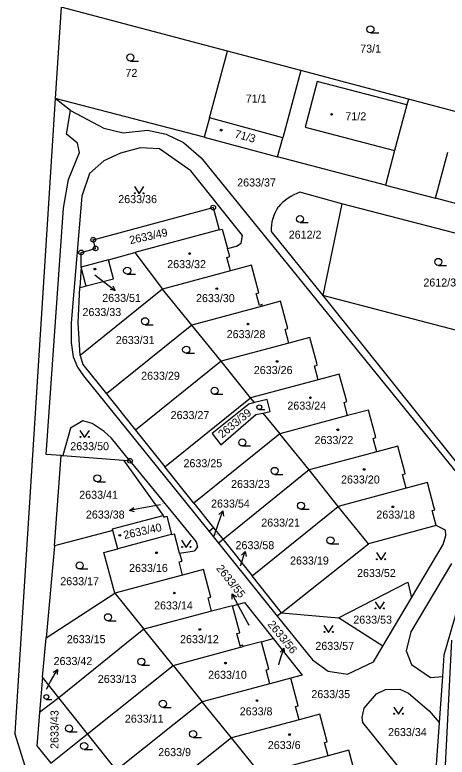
# Model space of a CAD drawing. Extents: x -736345 to -729997, y -1130177 to -1122501.
# Drawn here: x -733918.9 to -733827.2, y -1126174 to -1126016.4 of the extents above; entities that cross this region are included whole.
import ezdxf

# ---------------------------------------------------------------- set-up
doc = ezdxf.new("R2010")
doc.units = 0
for name, color, linetype in [('Vrstva 1', 7, 'Continuous'), ('Vrstva 16', 7, 'Continuous'), ('Vrstva 18', 7, 'Continuous'), ('Vrstva 19', 7, 'Continuous'), ('Vrstva 25', 7, 'Continuous'), ('Vrstva 4', 7, 'Continuous')]:
    doc.layers.add(name, color=color, linetype=linetype)

msp = doc.modelspace()

# ---------------------------------------------------------------- linework, layer by layer
at = {"layer": 'Vrstva 1'}
for points in [[(-733909.08, -1126014.81), (-733910.36, -1126034.17)], [(-733873.76, -1126024.16), (-733909.08, -1126014.81)], [(-733877.6, -1126038.27), (-733873.76, -1126024.16)], [(-733858.23, -1126028.27), (-733873.76, -1126024.16)], [(-733858.23, -1126028.27), (-733862.06, -1126042.5)], [(-733835.41, -1126034.32), (-733858.23, -1126028.27)], [(-733910.36, -1126034.17), (-733918.91, -1126168.89)], [(-733907.08, -1126036.74), (-733910.36, -1126034.17)], [(-733878.71, -1126042.36), (-733910.36, -1126034.17)], [(-733835.73, -1126035.5), (-733838.33, -1126045.21)], [(-733835.41, -1126034.32), (-733835.73, -1126035.5)], [(-733796.91, -1126044.51), (-733835.41, -1126034.32)], [(-733907.92, -1126041.73), (-733907.08, -1126036.74)], [(-733907.08, -1126036.74), (-733900, -1126040.45)], [(-733877.6, -1126038.27), (-733878.71, -1126042.36)], [(-733862.06, -1126042.5), (-733877.6, -1126038.27)], [(-733900, -1126040.45), (-733895.9, -1126041.44)], [(-733905.63, -1126043.67), (-733907.92, -1126041.73)], [(-733895.9, -1126041.44), (-733890.75, -1126040.92)], [(-733890.75, -1126040.92), (-733886.8, -1126041.74)], [(-733886.8, -1126041.74), (-733883.11, -1126043.5)], [(-733883.11, -1126043.5), (-733879.41, -1126046.76)], [(-733878.71, -1126042.36), (-733863.17, -1126046.59)], [(-733863.17, -1126046.59), (-733862.06, -1126042.5)], [(-733905.22, -1126045.65), (-733905.63, -1126043.67)], [(-733892.33, -1126044.65), (-733896.48, -1126045.79)], [(-733888.19, -1126044.87), (-733892.33, -1126044.65)], [(-733881.57, -1126049.57), (-733888.19, -1126044.87)], [(-733838.33, -1126045.21), (-733840.3, -1126052.59)], [(-733907.56, -1126051.39), (-733905.22, -1126045.65)], [(-733896.48, -1126045.79), (-733900.06, -1126047.38)], [(-733879.41, -1126046.76), (-733825.02, -1126113.86)], [(-733840.3, -1126052.59), (-733863.17, -1126046.59)], [(-733829.69, -1126055.37), (-733827.06, -1126045.59)], [(-733900.06, -1126047.38), (-733903.09, -1126050.11)], [(-733870.61, -1126063.29), (-733881.57, -1126049.57)], [(-733908.61, -1126057.44), (-733907.56, -1126051.39)], [(-733903.09, -1126050.11), (-733904.73, -1126054.9)], [(-733840.3, -1126052.59), (-733829.69, -1126055.37)], [(-733849.54, -1126056.53), (-733858.48, -1126054.1)], [(-733904.73, -1126054.9), (-733906.95, -1126081.77)], [(-733813.42, -1126059.64), (-733829.69, -1126055.37)], [(-733912.25, -1126109.73), (-733908.61, -1126057.44)], [(-733902.28, -1126064.17), (-733876.83, -1126057.33)], [(-733876.83, -1126057.33), (-733875.56, -1126062.09)], [(-733849.54, -1126056.53), (-733853.55, -1126076.01)], [(-733803.63, -1126068.4), (-733849.54, -1126056.53)], [(-733875.56, -1126062.09), (-733893.44, -1126066.9)], [(-733875.56, -1126062.09), (-733874.91, -1126061.91)], [(-733874.91, -1126061.91), (-733873.79, -1126066.03)], [(-733864.52, -1126062.42), (-733853.55, -1126076.01)], [(-733870.86, -1126064.9), (-733870.61, -1126063.29)], [(-733901.79, -1126066.02), (-733902.28, -1126064.17)], [(-733873.79, -1126066.03), (-733871.85, -1126065.55)], [(-733871.85, -1126065.55), (-733870.86, -1126064.9)], [(-733904.87, -1126069.97), (-733904.84, -1126066.87)], [(-733904.84, -1126066.87), (-733901.79, -1126066.02)], [(-733899.07, -1126068.41), (-733893.44, -1126066.9)], [(-733893.44, -1126066.9), (-733887.57, -1126074.63)], [(-733873.33, -1126067.75), (-733873.79, -1126066.03)], [(-733899.07, -1126068.41), (-733904.87, -1126069.97)], [(-733897.98, -1126072.45), (-733899.07, -1126068.41)], [(-733873.91, -1126067.91), (-733873.33, -1126067.75)], [(-733873.15, -1126070.74), (-733873.91, -1126067.91)], [(-733904.87, -1126069.97), (-733905.1, -1126074.32)], [(-733868.7, -1126069.55), (-733873.15, -1126070.74)], [(-733867.13, -1126075.42), (-733868.7, -1126069.55)], [(-733873.15, -1126070.74), (-733887.57, -1126074.63)], [(-733903.79, -1126073.97), (-733897.98, -1126072.45)], [(-733905.5, -1126081.83), (-733905.1, -1126074.32)], [(-733905.1, -1126074.32), (-733904.23, -1126074.09)], [(-733887.57, -1126074.63), (-733905.02, -1126088.75)], [(-733904.23, -1126074.09), (-733903.79, -1126073.97)], [(-733881.37, -1126082.28), (-733887.57, -1126074.63)], [(-733867.71, -1126075.58), (-733867.13, -1126075.42)], [(-733867.03, -1126078.09), (-733867.71, -1126075.58)], [(-733809.16, -1126087.57), (-733853.55, -1126076.01)], [(-733853.55, -1126076.01), (-733818.48, -1126119.85)], [(-733866.37, -1126078.25), (-733881.37, -1126082.28)], [(-733866.46, -1126077.93), (-733867.03, -1126078.09)], [(-733866.37, -1126078.25), (-733866.46, -1126077.93)], [(-733862.53, -1126077.22), (-733866.37, -1126078.25)], [(-733860.98, -1126083), (-733862.53, -1126077.22)], [(-733906.95, -1126081.77), (-733906.98, -1126085.99)], [(-733905.02, -1126088.75), (-733905.5, -1126081.83)], [(-733881.37, -1126082.28), (-733899.47, -1126096.9)], [(-733875.15, -1126089.96), (-733881.37, -1126082.28)], [(-733861.56, -1126083.16), (-733860.98, -1126083)], [(-733860.77, -1126086.09), (-733861.56, -1126083.16)], [(-733906.98, -1126085.99), (-733906.51, -1126089.02)], [(-733860.77, -1126086.09), (-733875.15, -1126089.96)], [(-733856.33, -1126084.9), (-733860.77, -1126086.09)], [(-733854.85, -1126090.37), (-733856.33, -1126084.9)], [(-733906.51, -1126089.02), (-733905.65, -1126091.22)], [(-733905.02, -1126088.75), (-733904.49, -1126090.62)], [(-733904.49, -1126090.62), (-733899.47, -1126096.9)], [(-733875.15, -1126089.96), (-733893.31, -1126104.6)], [(-733868.91, -1126097.74), (-733875.15, -1126089.96)], [(-733855.33, -1126090.9), (-733854.76, -1126090.75)], [(-733854.53, -1126093.87), (-733855.33, -1126090.9)], [(-733854.76, -1126090.75), (-733854.85, -1126090.37)], [(-733905.65, -1126091.22), (-733904.33, -1126093.03)], [(-733904.33, -1126093.03), (-733877.71, -1126126.08)], [(-733854.53, -1126093.87), (-733868.91, -1126097.74)], [(-733850.07, -1126092.66), (-733854.53, -1126093.87)], [(-733848.49, -1126098.53), (-733850.07, -1126092.66)], [(-733899.47, -1126096.9), (-733893.31, -1126104.6)], [(-733887.11, -1126112.33), (-733868.91, -1126097.74)], [(-733868.09, -1126098.74), (-733869.27, -1126099.05)], [(-733868.09, -1126098.74), (-733868.91, -1126097.74)], [(-733865.41, -1126098.04), (-733868.09, -1126098.74)], [(-733864.72, -1126100.6), (-733865.41, -1126098.04)], [(-733849.07, -1126098.68), (-733848.49, -1126098.53)], [(-733848.31, -1126101.5), (-733849.07, -1126098.68)], [(-733869.27, -1126099.05), (-733877.08, -1126105.32)], [(-733843.87, -1126100.3), (-733848.31, -1126101.5)], [(-733842.38, -1126105.83), (-733843.87, -1126100.3)], [(-733875.2, -1126107.66), (-733867.77, -1126101.25)], [(-733867.77, -1126101.25), (-733866.3, -1126100.94)], [(-733866.3, -1126100.94), (-733864.72, -1126100.6)], [(-733866.3, -1126100.94), (-733862.69, -1126105.37)], [(-733848.31, -1126101.5), (-733862.69, -1126105.37)], [(-733904.49, -1126102.61), (-733907.12, -1126104.19)], [(-733902.53, -1126103.18), (-733904.49, -1126102.61)], [(-733899.96, -1126104.88), (-733902.53, -1126103.18)], [(-733907.12, -1126104.19), (-733908.76, -1126109.98)], [(-733898.4, -1126106.26), (-733899.96, -1126104.88)], [(-733893.31, -1126104.6), (-733887.11, -1126112.33)], [(-733894.48, -1126111.06), (-733898.4, -1126106.26)], [(-733862.69, -1126105.37), (-733880.93, -1126120.06)], [(-733877.08, -1126105.32), (-733875.2, -1126107.66)], [(-733856.48, -1126113.02), (-733862.69, -1126105.37)], [(-733842.86, -1126106.33), (-733842.29, -1126106.17)], [(-733842.11, -1126109.15), (-733842.86, -1126106.33)], [(-733842.29, -1126106.17), (-733842.38, -1126105.83)], [(-733837.68, -1126107.96), (-733842.11, -1126109.15)], [(-733836.2, -1126113.49), (-733837.68, -1126107.96)], [(-733909.06, -1126109.96), (-733912.25, -1126109.73)], [(-733842.11, -1126109.15), (-733856.48, -1126113.02)], [(-733910.5, -1126129.16), (-733909.06, -1126109.96)], [(-733909.06, -1126109.96), (-733908.76, -1126109.98)], [(-733908.76, -1126109.98), (-733895.86, -1126110.96)], [(-733895.86, -1126110.96), (-733887.42, -1126122.67)], [(-733895.86, -1126110.96), (-733894.48, -1126111.06)], [(-733894.48, -1126111.06), (-733885.46, -1126122.14)], [(-733880.93, -1126120.06), (-733887.11, -1126112.33)], [(-733856.48, -1126113.02), (-733874.74, -1126127.79)], [(-733850.28, -1126120.75), (-733856.48, -1126113.02)], [(-733836.68, -1126114), (-733836.1, -1126113.85)], [(-733835.91, -1126116.88), (-733836.68, -1126114)], [(-733836.1, -1126113.85), (-733836.2, -1126113.49)], [(-733831.39, -1126115.67), (-733835.91, -1126116.88)], [(-733829.91, -1126121.17), (-733831.39, -1126115.67)], [(-733835.91, -1126116.88), (-733850.28, -1126120.75)], [(-733880.93, -1126120.06), (-733876.74, -1126125.29)], [(-733868.56, -1126135.53), (-733850.28, -1126120.75)], [(-733843.91, -1126128.71), (-733850.28, -1126120.75)], [(-733818.48, -1126119.85), (-733827.86, -1126152.36)], [(-733885.46, -1126122.14), (-733880.44, -1126128.3)], [(-733830.4, -1126121.66), (-733829.81, -1126121.51)], [(-733829.54, -1126124.84), (-733830.4, -1126121.66)], [(-733829.81, -1126121.51), (-733829.91, -1126121.17)], [(-733898.17, -1126125.55), (-733887.42, -1126122.67)], [(-733887.42, -1126122.67), (-733887.33, -1126123.02)], [(-733887.33, -1126123.02), (-733886.67, -1126122.85)], [(-733886.67, -1126122.85), (-733885.64, -1126126.7)], [(-733898.09, -1126125.87), (-733898.17, -1126125.55)], [(-733876.74, -1126125.29), (-733877.71, -1126126.08)], [(-733876.74, -1126125.29), (-733874.74, -1126127.79)], [(-733829.54, -1126124.84), (-733843.91, -1126128.71)], [(-733827.56, -1126125.84), (-733829.54, -1126124.84)], [(-733898.09, -1126125.87), (-733910.5, -1126129.16)], [(-733897.05, -1126129.75), (-733898.09, -1126125.87)], [(-733886.3, -1126126.88), (-733897.05, -1126129.75)], [(-733885.64, -1126126.7), (-733886.3, -1126126.88)], [(-733885.64, -1126126.7), (-733885.06, -1126126.55)], [(-733883.96, -1126130.66), (-733885.06, -1126126.55)], [(-733877.71, -1126126.08), (-733875.71, -1126128.57)], [(-733828.07, -1126128.83), (-733827.46, -1126126.94)], [(-733827.46, -1126126.94), (-733827.56, -1126125.84)], [(-733880.44, -1126128.3), (-733880.15, -1126129.34)], [(-733874.74, -1126127.79), (-733875.71, -1126128.57)], [(-733875.71, -1126128.57), (-733863.24, -1126144.07)], [(-733874.74, -1126127.79), (-733868.56, -1126135.53)], [(-733862.31, -1126143.33), (-733843.91, -1126128.71)], [(-733910.5, -1126129.16), (-733912.28, -1126148.67)], [(-733900.02, -1126130.55), (-733897.05, -1126129.75)], [(-733883.96, -1126130.66), (-733880.81, -1126130.21)], [(-733880.15, -1126129.34), (-733880.81, -1126130.21)], [(-733834.76, -1126140.14), (-733828.07, -1126128.83)], [(-733897.7, -1126139.2), (-733900.02, -1126130.55)], [(-733883.96, -1126130.66), (-733883.51, -1126132.37)], [(-733884.08, -1126132.53), (-733883.51, -1126132.37)], [(-733883.33, -1126135.36), (-733884.08, -1126132.53)], [(-733826.26, -1126132.9), (-733834.92, -1126147.41)], [(-733878.9, -1126134.17), (-733883.33, -1126135.36)], [(-733877.33, -1126140.03), (-733878.9, -1126134.17)], [(-733883.33, -1126135.36), (-733897.7, -1126139.2)], [(-733862.31, -1126143.33), (-733868.56, -1126135.53)], [(-733850.23, -1126144.42), (-733835.53, -1126136.84)], [(-733835.53, -1126136.84), (-733834.76, -1126140.14)], [(-733912.28, -1126148.67), (-733897.7, -1126139.2)], [(-733897.7, -1126139.2), (-733891.53, -1126146.85)], [(-733877.91, -1126140.18), (-733877.33, -1126140.03)], [(-733877.16, -1126143), (-733877.91, -1126140.18)], [(-733872.76, -1126141.83), (-733870.21, -1126141.15), (-733864.1, -1126148.83)], [(-733840.84, -1126150.41), (-733834.76, -1126140.14)], [(-733872.76, -1126141.83), (-733877.16, -1126143)], [(-733871.21, -1126147.59), (-733872.76, -1126141.83)], [(-733877.16, -1126143), (-733891.53, -1126146.85)], [(-733862.31, -1126143.33), (-733863.24, -1126144.07)], [(-733863.24, -1126144.07), (-733855.76, -1126153.35)], [(-733862.31, -1126143.33), (-733850.23, -1126144.42)], [(-733840.84, -1126150.41), (-733850.23, -1126144.42)], [(-733891.53, -1126146.85), (-733909.6, -1126161.36)], [(-733885.34, -1126154.5), (-733891.53, -1126146.85)], [(-733871.79, -1126147.74), (-733871.21, -1126147.59)], [(-733834.92, -1126147.41), (-733835.86, -1126151.4)], [(-733913.05, -1126157.04), (-733912.28, -1126148.67)], [(-733871.09, -1126150.37), (-733871.79, -1126147.74)], [(-733866.59, -1126149.49), (-733864.1, -1126148.83)], [(-733864.1, -1126148.83), (-733857.92, -1126156.59), (-733860.35, -1126157.24)], [(-733828.04, -1126185.55), (-733826.2, -1126149.18)], [(-733885.34, -1126154.5), (-733871, -1126150.67)], [(-733870.51, -1126150.22), (-733871.09, -1126150.37)], [(-733871, -1126150.67), (-733870.44, -1126150.52)], [(-733870.44, -1126150.52), (-733870.51, -1126150.22)], [(-733866.59, -1126149.49), (-733870.44, -1126150.52)], [(-733865.02, -1126155.32), (-733866.59, -1126149.49)], [(-733842.8, -1126153.73), (-733840.84, -1126150.41)], [(-733835.86, -1126151.4), (-733834.73, -1126154.31)], [(-733827.86, -1126152.36), (-733828.18, -1126156.85)], [(-733855.76, -1126153.35), (-733852.42, -1126155.73)], [(-733848.35, -1126156.38), (-733842.8, -1126153.73)], [(-733903.47, -1126169.05), (-733885.34, -1126154.5)], [(-733885.34, -1126154.5), (-733879.14, -1126162.26)], [(-733865.59, -1126155.47), (-733865.02, -1126155.32)], [(-733864.81, -1126158.43), (-733865.59, -1126155.47)], [(-733834.73, -1126154.31), (-733830.71, -1126157.11)], [(-733913.05, -1126157.04), (-733913.66, -1126164.5)], [(-733909.6, -1126161.36), (-733913.05, -1126157.04)], [(-733852.42, -1126155.73), (-733848.35, -1126156.38)], [(-733830.71, -1126157.11), (-733828.18, -1126156.85)], [(-733828.18, -1126156.85), (-733828.89, -1126166.63)], [(-733864.81, -1126158.43), (-733879.14, -1126162.26)], [(-733860.35, -1126157.24), (-733864.81, -1126158.43)], [(-733858.79, -1126163.08), (-733860.35, -1126157.24)], [(-733842.15, -1126160.51), (-733840.26, -1126159.59)], [(-733840.26, -1126159.59), (-733837.23, -1126159.52)], [(-733837.23, -1126159.52), (-733835.38, -1126160.37)], [(-733909.6, -1126161.36), (-733913.66, -1126164.5)], [(-733903.47, -1126169.05), (-733909.6, -1126161.36)], [(-733844.82, -1126163.6), (-733842.15, -1126160.51)], [(-733835.38, -1126160.37), (-733831.02, -1126164.12)], [(-733879.14, -1126162.26), (-733897.31, -1126176.77)], [(-733872.94, -1126169.88), (-733879.14, -1126162.26)], [(-733859.37, -1126163.24), (-733858.79, -1126163.08)], [(-733858.62, -1126166.05), (-733859.37, -1126163.24)], [(-733913.66, -1126164.5), (-733914.23, -1126171.57)], [(-733854.19, -1126164.86), (-733858.62, -1126166.05)], [(-733852.62, -1126170.72), (-733854.19, -1126164.86)], [(-733845.24, -1126165.58), (-733844.82, -1126163.6)], [(-733831.02, -1126164.12), (-733828.89, -1126166.63)], [(-733858.62, -1126166.05), (-733872.94, -1126169.88)], [(-733845.07, -1126166.6), (-733845.24, -1126165.58)], [(-733831.05, -1126184.06), (-733845.07, -1126166.6)], [(-733828.89, -1126166.63), (-733830.25, -1126185.58)], [(-733912.07, -1126190.83), (-733918.91, -1126168.89)], [(-733911.27, -1126175.27), (-733903.47, -1126169.05)], [(-733897.31, -1126176.77), (-733903.47, -1126169.05)], [(-733872.94, -1126169.88), (-733891.16, -1126184.49)], [(-733866.78, -1126177.51), (-733872.94, -1126169.88)], [(-733853.2, -1126170.87), (-733852.62, -1126170.72)], [(-733852.45, -1126173.68), (-733853.2, -1126170.87)], [(-733914.23, -1126171.57), (-733911.27, -1126175.27)], [(-733848.04, -1126172.5), (-733852.45, -1126173.68)], [(-733846.46, -1126178.37), (-733848.04, -1126172.5)], [(-733852.45, -1126173.68), (-733866.78, -1126177.51)]]:
    msp.add_lwpolyline(points, dxfattribs=at)
for centre, radius, start, end in [((-733854.879, -1126064.218), 10.74, 109.49971, 139.12784), ((-733855.925, -1126062.082), 8.601, 145.43963, 182.25346)]:
    msp.add_arc(centre, radius, start, end, dxfattribs=at)
at = {"layer": 'Vrstva 16'}
for points in [[(-733901.97, -1126071.63), (-733900, -1126073.13)], [(-733888, -1126120.42), (-733891.63, -1126121.09)], [(-733876.59, -1126126.98), (-733875.77, -1126124.55)], [(-733871.02, -1126133.38), (-733870.95, -1126133.16)], [(-733869.22, -1126146.06), (-733871.41, -1126141.98)], [(-733862.92, -1126154.38), (-733862.73, -1126153.75)], [(-733912.23, -1126159.53), (-733911.35, -1126157.96)]]:
    msp.add_lwpolyline(points, dxfattribs=at)
at = {"layer": 'Vrstva 25'}
for points in [[(-733843.46, -1126020.26), (-733841.71, -1126020.26)], [(-733894.4, -1126026.24), (-733892.65, -1126026.24)], [(-733893.53, -1126052.89), (-733892.53, -1126054.39), (-733891.53, -1126052.89)], [(-733858.41, -1126060.52), (-733856.66, -1126060.52)], [(-733829.07, -1126069.61), (-733827.32, -1126069.61)], [(-733895.08, -1126071.48), (-733893.33, -1126071.48)], [(-733900, -1126073.13), (-733897.617, -1126074.952)], [(-733898.108, -1126073.947), (-733897.617, -1126074.952), (-733898.715, -1126074.741)], [(-733891.28, -1126082.21), (-733889.53, -1126082.21)], [(-733882.56, -1126088.25), (-733880.81, -1126088.25)], [(-733876.53, -1126096.97), (-733874.78, -1126096.97)], [(-733867.04, -1126100.21), (-733865.867, -1126100.21)], [(-733905.1, -1126104.63), (-733904.1, -1126106.13), (-733903.1, -1126104.63)], [(-733870.64, -1126107.94), (-733868.89, -1126107.94)], [(-733863.79, -1126113.97), (-733862.04, -1126113.97)], [(-733901.42, -1126115.55), (-733899.67, -1126115.55)], [(-733893.505, -1126121.946), (-733894.579, -1126121.636), (-733893.687, -1126120.963)], [(-733891.63, -1126121.09), (-733894.579, -1126121.636)], [(-733875.77, -1126124.55), (-733874.809, -1126121.709)], [(-733875.603, -1126122.496), (-733874.809, -1126121.709), (-733874.656, -1126122.816)], [(-733858.2, -1126121.35), (-733856.45, -1126121.35)], [(-733883.53, -1126127.95), (-733882.53, -1126129.45), (-733881.53, -1126127.95)], [(-733851.94, -1126128.73), (-733850.19, -1126128.73)], [(-733870.95, -1126133.16), (-733870.013, -1126130.311)], [(-733870.801, -1126131.104), (-733870.013, -1126130.311), (-733869.851, -1126131.417)], [(-733842.21, -1126130.58), (-733841.21, -1126132.08), (-733840.21, -1126130.58)], [(-733905.15, -1126134.04), (-733903.4, -1126134.04)], [(-733871.41, -1126141.98), (-733872.823, -1126139.334)], [(-733872.793, -1126140.452), (-733872.823, -1126139.334), (-733871.91, -1126139.981)], [(-733842.49, -1126141.02), (-733841.49, -1126142.52), (-733840.49, -1126141.02)], [(-733899.15, -1126145.03), (-733897.4, -1126145.03)], [(-733853.34, -1126146.01), (-733852.34, -1126147.51), (-733851.34, -1126146.01)], [(-733862.73, -1126153.75), (-733861.858, -1126150.88)], [(-733862.628, -1126151.692), (-733861.858, -1126150.88), (-733861.671, -1126151.982)], [(-733911.35, -1126157.96), (-733909.882, -1126155.344)], [(-733910.808, -1126155.972), (-733909.882, -1126155.344), (-733909.936, -1126156.461)], [(-733892.06, -1126154.46), (-733890.31, -1126154.46)], [(-733912.23, -1126161.71), (-733911.057, -1126161.71)], [(-733838.51, -1126163.36), (-733837.51, -1126164.86), (-733836.51, -1126163.36)], [(-733887.51, -1126163.41), (-733885.76, -1126163.41)], [(-733907.41, -1126168.64), (-733905.66, -1126168.64)], [(-733881.09, -1126169.82), (-733879.34, -1126169.82)], [(-733904.21, -1126172.35), (-733902.46, -1126172.35)]]:
    msp.add_lwpolyline(points, dxfattribs=at)
for centre, radius in [((-733843.46, -1126019.51), 0.75), ((-733894.4, -1126025.49), 0.75), ((-733851.7, -1126037.54), 0.175), ((-733875.14, -1126040.89), 0.175), ((-733893.43, -1126054.29), 0.1), ((-733891.63, -1126054.29), 0.1), ((-733876.83, -1126057.33), 0.5), ((-733876.83, -1126057.33), 0.032), ((-733858.41, -1126059.77), 0.75), ((-733902.28, -1126064.17), 0.5), ((-733902.28, -1126064.17), 0.032), ((-733901.79, -1126066.02), 0.5), ((-733904.84, -1126066.87), 0.5), ((-733904.84, -1126066.87), 0.032), ((-733901.79, -1126066.02), 0.032), ((-733881.81, -1126067.09), 0.175), ((-733829.07, -1126068.86), 0.75), ((-733901.93, -1126070.4), 0.175), ((-733895.08, -1126070.73), 0.75), ((-733876.07, -1126074.54), 0.175), ((-733891.28, -1126081.46), 0.75), ((-733869.43, -1126082.07), 0.175), ((-733882.56, -1126087.5), 0.75), ((-733863.27, -1126090), 0.175), ((-733876.53, -1126096.22), 0.75), ((-733856.21, -1126097.7), 0.175), ((-733867.04, -1126099.708), 0.503), ((-733850.39, -1126104.5), 0.175), ((-733905, -1126106.03), 0.1), ((-733903.2, -1126106.03), 0.1), ((-733870.64, -1126107.19), 0.75), ((-733894.48, -1126111.06), 0.5), ((-733894.48, -1126111.06), 0.032), ((-733863.79, -1126113.22), 0.75), ((-733844.8, -1126112.92), 0.175), ((-733901.42, -1126114.8), 0.75), ((-733858.2, -1126120.6), 0.75), ((-733838.7, -1126120.87), 0.175), ((-733896.64, -1126126.89), 0.175), ((-733851.94, -1126127.98), 0.75), ((-733883.43, -1126129.35), 0.1), ((-733881.63, -1126129.35), 0.1), ((-733888.84, -1126130.61), 0.175), ((-733842.11, -1126131.98), 0.1), ((-733840.31, -1126131.98), 0.1), ((-733905.15, -1126133.29), 0.75), ((-733885.09, -1126139.15), 0.175), ((-733842.39, -1126142.42), 0.1), ((-733840.59, -1126142.42), 0.1), ((-733899.15, -1126144.28), 0.75), ((-733879.65, -1126146.88), 0.175), ((-733853.24, -1126147.41), 0.1), ((-733851.44, -1126147.41), 0.1), ((-733892.06, -1126153.71), 0.75), ((-733874.22, -1126154.02), 0.175), ((-733912.23, -1126161.208), 0.503), ((-733867.55, -1126161.96), 0.175), ((-733887.51, -1126162.66), 0.75), ((-733838.41, -1126164.76), 0.1), ((-733836.61, -1126164.76), 0.1), ((-733907.41, -1126167.89), 0.75), ((-733881.09, -1126169.07), 0.75), ((-733860.64, -1126169.19), 0.175), ((-733904.21, -1126171.6), 0.75)]:
    msp.add_circle(centre, radius, dxfattribs=at)
at = {"layer": 'Vrstva 4'}
for points in [[(-733854.75, -1126030.55), (-733857.29, -1126040.28)], [(-733835.73, -1126035.5), (-733854.75, -1126030.55)], [(-733857.29, -1126040.28), (-733838.33, -1126045.21)], [(-733903.91, -1126073.55), (-733904.87, -1126069.97)], [(-733903.79, -1126073.97), (-733903.91, -1126073.55)], [(-733871, -1126150.67), (-733871.09, -1126150.37)]]:
    msp.add_lwpolyline(points, dxfattribs=at)

# ---------------------------------------------------------------- texts
at = {"layer": 'Vrstva 16'}
for s, p in [('2633/51', (-733900.37, -1126077.36)), ('2633/54', (-733877.28, -1126121.01)), ('2633/38', (-733903.837, -1126123.34)), ('2633/58', (-733872.088, -1126129.84)), ('2633/42', (-733910.69, -1126154.44))]:
    msp.add_text(s, height=1.7, dxfattribs=at).set_placement(p)
for s, rotation, p in [('2633/55', 308.60246, (-733876.286, -1126133.948)), ('2633/56', 309.20246, (-733865.37, -1126145.833))]:
    msp.add_text(s, height=1.7, rotation=rotation, dxfattribs=at).set_placement(p)
at = {"layer": 'Vrstva 18'}
for s, height, p in [('73/1', 1.7, (-733845.64, -1126024.44)), ('72', 1.7, (-733895.45, -1126029.6)), ('2633/37', 1.7, (-733871.74, -1126052.86)), ('2633/36', 1.7, (-733896.97, -1126056.39)), ('2612/2', 1.7, (-733860.81, -1126063.94)), ('2612/3', 1.7, (-733832.24, -1126074.09)), ('2633/33', 1.7, (-733904.56, -1126080.36)), ('2633/31', 1.7, (-733897.48, -1126086.3)), ('2633/29', 1.7, (-733892.12, -1126093.88)), ('2633/27', 1.7, (-733885.86, -1126102.23)), ('2633/50', 1.7, (-733907.15, -1126108.83)), ('2633/25', 1.7, (-733883.13, -1126112.45)), ('2633/23', 1.7, (-733873.04, -1126116.85)), ('2633/41', 1.7, (-733905.25, -1126119.15)), ('2633/38', 0.1, (-733887.8, -1126120.22)), ('2633/21', 1.7, (-733866.63, -1126125.05)), ('2633/54', 0.1, (-733876.39, -1126126.78)), ('2633/19', 1.7, (-733860.52, -1126133.1)), ('2633/58', 0.1, (-733871.071, -1126133.18)), ('2633/52', 1.7, (-733846.31, -1126135.75)), ('2633/17', 1.7, (-733909.27, -1126137.49)), ('2633/53', 1.7, (-733847.11, -1126145.65)), ('2633/55', 0.1, (-733869.271, -1126145.86)), ('2633/15', 1.7, (-733907.89, -1126149.79)), ('2633/57', 1.7, (-733855.148, -1126151.21)), ('2633/56', 0.1, (-733862.971, -1126154.18)), ('2633/13', 1.7, (-733901.31, -1126158.23)), ('2633/42', 0.1, (-733912.03, -1126159.33)), ('2633/35', 1.7, (-733856, -1126161.45)), ('2633/11', 1.7, (-733895.57, -1126166.67)), ('2633/34', 1.7, (-733839.73, -1126169.51)), ('2633/9', 1.7, (-733888.49, -1126173.76))]:
    msp.add_text(s, height=height, dxfattribs=at).set_placement(p)
for s, rotation, p in [('2633/49', 12.4001, (-733894.398, -1126065.112)), ('2633/39', 39.00031, (-733874.931, -1126106.349)), ('2633/43', 90.00072, (-733909.65, -1126172.24))]:
    msp.add_text(s, height=1.7, rotation=rotation, dxfattribs=at).set_placement(p)
at = {"layer": 'Vrstva 19'}
for s, height, p in [('71/1', 1.7, (-733869.92, -1126035.04)), ('71/2', 1.7, (-733848.78, -1126038.81)), ('2633/32', 1.7, (-733886.58, -1126070.19)), ('2633/51', 0.1, (-733901.77, -1126071.43)), ('2633/30', 1.7, (-733880.48, -1126077.4)), ('2633/28', 1.7, (-733873.97, -1126085.05)), ('2633/26', 1.7, (-733868.21, -1126092.67)), ('2633/24', 1.7, (-733861.09, -1126100.22)), ('2633/22', 1.7, (-733855.32, -1126107.53)), ('2633/20', 1.7, (-733849.71, -1126115.9)), ('2633/18', 1.7, (-733842.21, -1126123.35)), ('2633/16', 1.7, (-733894.68, -1126134.67)), ('2633/14', 1.7, (-733889.37, -1126142.63)), ('2633/12', 1.7, (-733883.86, -1126149.79)), ('2633/10', 1.7, (-733877.9, -1126157.35)), ('2633/8', 1.7, (-733871.2, -1126165.11)), ('2633/6', 1.7, (-733865.24, -1126172.26))]:
    msp.add_text(s, height=height, dxfattribs=at).set_placement(p)
for s, rotation, p in [('71/3', 344.60274, (-733872.385, -1126042.431)), ('2633/40', 12.3001, (-733895.658, -1126127.702))]:
    msp.add_text(s, height=1.7, rotation=rotation, dxfattribs=at).set_placement(p)

doc.saveas('drawing.dxf')
